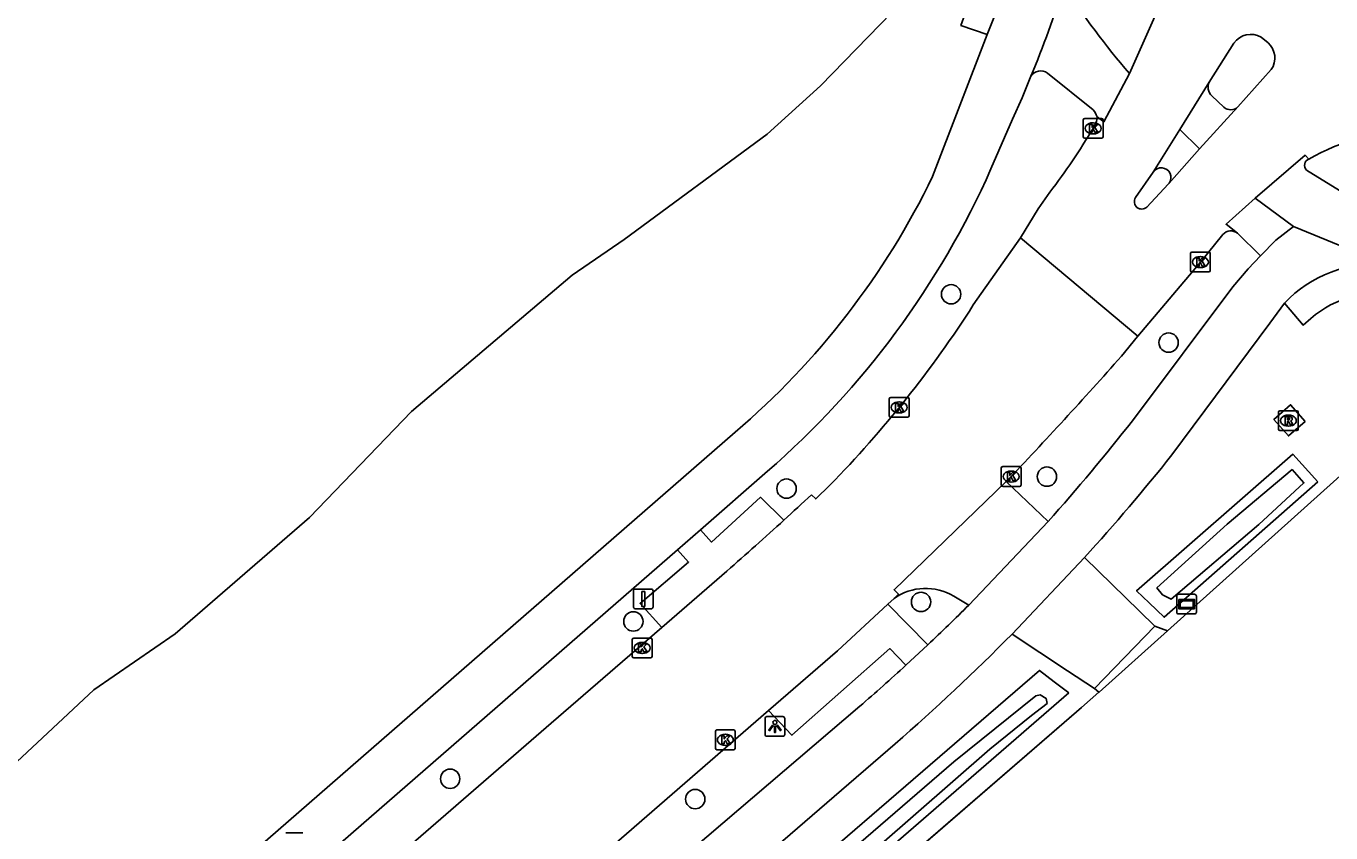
# Model space of a CAD drawing. Extents: x 156141 to 158132, y 385651 to 388399.
# Drawn here: x 156597.8 to 156663.7, y 386965.7 to 387006.5 of the extents above; entities that cross this region are included whole.
import ezdxf

# ---------------------------------------------------------------- set-up
doc = ezdxf.new("R2010")
doc.units = 0
for name, color, linetype in [('IMGEO_Boom', 7, 'Continuous'), ('IMGEO_Fietspad_gesloten', 7, 'Continuous'), ('IMGEO_Groenvoorziening', 7, 'Continuous'), ('IMGEO_Hek', 7, 'Continuous'), ('IMGEO_Kolk', 7, 'Continuous'), ('IMGEO_Lichtpunt', 7, 'Continuous'), ('IMGEO_Rijbaan_lokaal_gesloten', 7, 'Continuous'), ('IMGEO_Rijbaan_lokaal_open', 7, 'Continuous'), ('IMGEO_Rioolput', 7, 'Continuous'), ('IMGEO_Verkeersbordpaal', 7, 'Continuous'), ('IMGEO_Verklikker', 7, 'Continuous'), ('IMGEO_Voetpad_gesloten', 7, 'Continuous'), ('IMGEO_Voetpad_open', 7, 'Continuous'), ('IMGEO_Waterloop', 7, 'Continuous')]:
    doc.layers.add(name, color=color, linetype=linetype)

msp = doc.modelspace()

# ---------------------------------------------------------------- linework, layer by layer
at = {"layer": 'IMGEO_Boom'}
for centre in [(156644.548, 386992.9), (156655.536, 386990.457), (156636.235, 386983.079), (156649.389, 386983.683), (156643.028, 386977.351), (156628.495, 386976.365), (156619.241, 386968.414), (156631.62, 386967.387)]:
    msp.add_circle(centre, 0.489, dxfattribs=at)
at = {"layer": 'IMGEO_Fietspad_gesloten'}
for points in [[(156646.377, 387006.026), (156647.523, 387008.963)], [(156643.611, 386998.854), (156646.377, 387006.026)], [(156646.561, 386999.231), (156647.642, 387001.74), (156648.141, 387002.824), (156648.576, 387003.914)], [(156658.323, 387002.354), (156657.721, 387002.93)], [(156656.111, 387001.224), (156657.095, 387000.254)], [(156664.391, 386998), (156662.509, 386999.178)], [(156661.84, 386996.318), (156659.913, 386997.751)], [(156660.176, 386994.847), (156660.951, 386995.628), (156661.84, 386996.318)], [(156661.84, 386996.318), (156666.533, 386994.404)], [(156653.71, 386986.51), (156658.777, 386993.267), (156659.558, 386994.191), (156660.176, 386994.847)], [(156661.391, 386992.456), (156660.654, 386991.44), (156655.702, 386984.778)], [(156586.015, 386944.463), (156633.634, 386985.932)], [(156631.881, 386980.998), (156635.277, 386983.955)], [(156631.881, 386980.998), (156630.724, 386979.99)], [(156630.724, 386979.99), (156587.706, 386942.532)], [(156642.265, 386974.156), (156643.375, 386975.189)], [(156639.934, 386972.079), (156623.796, 386958.282)], [(156641.725, 386970.178), (156598.436, 386932.799)]]:
    msp.add_lwpolyline(points, dxfattribs=at)
for centre, radius, start, end in [((156603.797, 387022.797), 48.597, 337.13499, 342.9068), ((156682.274, 387028.839), 37.932, 212.40182, 220.79292), ((156658.122, 387003.364), 0.591, 153.78885, 227.24134), ((156658.675, 387002.751), 0.53, 228.45708, 313.14774), ((156662.741, 386999.42), 0.335, 110.32404, 226.10646), ((156607.887, 387016.124), 39.68, 310.4571, 334.19987), ((156606.354, 387017.125), 44.009, 311.08693, 336.00835), ((156665.996, 386988.061), 6.366, 85.16238, 136.3351), ((156570.5, 387051.817), 105.777, 318.27441, 321.87374), ((156566.585, 387056.168), 114.186, 317.88746, 321.30263), ((156571.535, 387051.393), 104.728, 313.3118, 314.8873), ((156565.751, 387056.928), 115.315, 311.21148, 315.23527), ((156569.597, 387053.365), 107.493, 310.87002, 312.53422)]:
    msp.add_arc(centre, radius, start, end, dxfattribs=at)
at = {"layer": 'IMGEO_Groenvoorziening'}
for points in [[(156642.164, 387007.779), (156637.947, 387003.428), (156635.247, 387000.982), (156628.039, 386995.664), (156625.4, 386993.867), (156617.286, 386986.974), (156612.136, 386981.615), (156605.346, 386975.738), (156601.235, 386972.918), (156595.267, 386967.331), (156589.128, 386961.896), (156582.611, 386956.127), (156573.932, 386948.917), (156566.855, 386943.032), (156562.908, 386939.438), (156560.207, 386939.439), (156554.538, 386945.809), (156548.555, 386953.619), (156542.644, 386960.844), (156536.4, 386968.352), (156533.608, 386972.166), (156526.591, 386980.435), (156524.337, 386983.087)], [(156673.084, 386991.685), (156655.481, 386975.893)], [(156662.427, 386986.474), (156661.584, 386985.739), (156660.853, 386986.577), (156661.696, 386987.312), (156662.427, 386986.474)], [(156663.078, 386983.415), (156661.818, 386984.811), (156653.914, 386977.919), (156654.558, 386977.299), (156655.308, 386976.577), (156663.078, 386983.415)], [(156650.496, 386972.757), (156649.761, 386973.319), (156649.013, 386973.891), (156600.277, 386931.822), (156600.879, 386931.088), (156601.534, 386930.288), (156650.496, 386972.757)], [(156652.016, 386972.784), (156651.128, 386972.023), (156601.597, 386929.14)]]:
    msp.add_lwpolyline(points, dxfattribs=at)
at = {"layer": 'IMGEO_Hek'}
for points in [[(156655.481, 386975.893), (156673.084, 386991.685)], [(156652.016, 386972.784), (156652.028, 386972.795), (156655.481, 386975.893)], [(156589.532, 386918.694), (156589.805, 386918.931), (156651.128, 386972.023), (156652.016, 386972.784)]]:
    msp.add_lwpolyline(points, dxfattribs=at)
at = {"layer": 'IMGEO_Kolk'}
for p, q in [((156651.222, 387000.858), (156651.222, 387001.71)), ((156651.297, 387001.784), (156652.149, 387001.784)), ((156651.71, 387001.564), (156651.735, 387001.564)), ((156652.223, 387001.71), (156652.223, 387000.858)), ((156652.149, 387000.784), (156651.297, 387000.784)), ((156651.733, 387001.004), (156651.708, 387001.004)), ((156656.641, 386994.1), (156656.641, 386994.952)), ((156656.716, 386995.026), (156657.568, 386995.026)), ((156657.129, 386994.806), (156657.154, 386994.806)), ((156657.642, 386994.952), (156657.642, 386994.1)), ((156657.152, 386994.246), (156657.127, 386994.246)), ((156657.568, 386994.026), (156656.716, 386994.026)), ((156641.421, 386986.757), (156641.421, 386987.609)), ((156641.496, 386987.683), (156642.348, 386987.683)), ((156642.422, 386987.609), (156642.422, 386986.757)), ((156641.932, 386986.903), (156641.907, 386986.903)), ((156641.909, 386987.463), (156641.934, 386987.463)), ((156642.348, 386986.683), (156641.496, 386986.683)), ((156647.153, 386984.188), (156648.005, 386984.188)), ((156647.078, 386983.262), (156647.078, 386984.114)), ((156647.566, 386983.968), (156647.591, 386983.968)), ((156648.079, 386984.114), (156648.079, 386983.262)), ((156648.005, 386983.188), (156647.153, 386983.188)), ((156647.589, 386983.408), (156647.564, 386983.408)), ((156628.44, 386974.6), (156628.44, 386975.452)), ((156628.515, 386975.526), (156629.367, 386975.526)), ((156628.928, 386975.306), (156628.953, 386975.306)), ((156629.441, 386975.452), (156629.441, 386974.6)), ((156629.367, 386974.526), (156628.515, 386974.526)), ((156628.951, 386974.746), (156628.926, 386974.746)), ((156632.641, 386969.956), (156632.641, 386970.808)), ((156632.716, 386970.882), (156633.568, 386970.882)), ((156633.129, 386970.662), (156633.154, 386970.662)), ((156633.642, 386970.808), (156633.642, 386969.956)), ((156633.568, 386969.882), (156632.716, 386969.882)), ((156633.152, 386970.102), (156633.127, 386970.102))]:
    msp.add_line(p, q, dxfattribs=at)
for points in [[(156651.222, 387000.858), (156651.222, 387001.71)], [(156651.297, 387001.784), (156652.149, 387001.784)], [(156651.543, 387001.484), (156651.666, 387001.484), (156651.666, 387001.333), (156651.796, 387001.484), (156651.96, 387001.484), (156651.814, 387001.333), (156651.967, 387001.084), (156651.815, 387001.084), (156651.73, 387001.248), (156651.666, 387001.181), (156651.666, 387001.084), (156651.543, 387001.084), (156651.543, 387001.484)], [(156652.223, 387001.71), (156652.223, 387000.858)], [(156652.149, 387000.784), (156651.297, 387000.784)], [(156656.641, 386994.1), (156656.641, 386994.952)], [(156656.716, 386995.026), (156657.568, 386995.026)], [(156656.962, 386994.726), (156657.085, 386994.726), (156657.085, 386994.575), (156657.215, 386994.726), (156657.379, 386994.726), (156657.233, 386994.575), (156657.386, 386994.326), (156657.234, 386994.326), (156657.149, 386994.49), (156657.085, 386994.423), (156657.085, 386994.326), (156656.962, 386994.326), (156656.962, 386994.726)], [(156657.642, 386994.952), (156657.642, 386994.1)], [(156657.568, 386994.026), (156656.716, 386994.026)], [(156641.421, 386986.757), (156641.421, 386987.609)], [(156641.496, 386987.683), (156642.348, 386987.683)], [(156642.422, 386987.609), (156642.422, 386986.757)], [(156641.742, 386987.383), (156641.865, 386987.383), (156641.865, 386987.232), (156641.995, 386987.383), (156642.159, 386987.383), (156642.013, 386987.232), (156642.166, 386986.983), (156642.014, 386986.983), (156641.929, 386987.147), (156641.865, 386987.08), (156641.865, 386986.983), (156641.742, 386986.983), (156641.742, 386987.383)], [(156642.348, 386986.683), (156641.496, 386986.683)], [(156647.153, 386984.188), (156648.005, 386984.188)], [(156647.078, 386983.262), (156647.078, 386984.114)], [(156647.399, 386983.888), (156647.522, 386983.888), (156647.522, 386983.737), (156647.652, 386983.888), (156647.816, 386983.888), (156647.67, 386983.737), (156647.823, 386983.488), (156647.671, 386983.488), (156647.586, 386983.652), (156647.522, 386983.585), (156647.522, 386983.488), (156647.399, 386983.488), (156647.399, 386983.888)], [(156648.079, 386984.114), (156648.079, 386983.262)], [(156648.005, 386983.188), (156647.153, 386983.188)], [(156628.44, 386974.6), (156628.44, 386975.452)], [(156628.515, 386975.526), (156629.367, 386975.526)], [(156628.761, 386975.226), (156628.884, 386975.226), (156628.884, 386975.075), (156629.014, 386975.226), (156629.178, 386975.226), (156629.032, 386975.075), (156629.185, 386974.826), (156629.033, 386974.826), (156628.948, 386974.99), (156628.884, 386974.923), (156628.884, 386974.826), (156628.761, 386974.826), (156628.761, 386975.226)], [(156629.441, 386975.452), (156629.441, 386974.6)], [(156629.367, 386974.526), (156628.515, 386974.526)], [(156632.641, 386969.956), (156632.641, 386970.808)], [(156632.716, 386970.882), (156633.568, 386970.882)], [(156632.962, 386970.582), (156633.085, 386970.582), (156633.085, 386970.431), (156633.215, 386970.582), (156633.379, 386970.582), (156633.233, 386970.431), (156633.386, 386970.182), (156633.234, 386970.182), (156633.149, 386970.346), (156633.085, 386970.279), (156633.085, 386970.182), (156632.962, 386970.182), (156632.962, 386970.582)], [(156633.642, 386970.808), (156633.642, 386969.956)], [(156633.568, 386969.882), (156632.716, 386969.882)]]:
    msp.add_lwpolyline(points, dxfattribs=at)
for centre, start, end in [((156651.299, 387001.708), 91.55205, 178.44795), ((156651.299, 387001.708), 91.55205, 178.44795), ((156652.147, 387001.708), 1.55205, 88.44795), ((156652.147, 387001.708), 1.55205, 88.44795), ((156651.299, 387000.86), 181.55205, 268.44795), ((156651.299, 387000.86), 181.55205, 268.44795), ((156652.147, 387000.86), 271.55205, 358.44795), ((156652.147, 387000.86), 271.55205, 358.44795), ((156656.718, 386994.95), 91.55205, 178.44795), ((156656.718, 386994.95), 91.55205, 178.44795), ((156657.566, 386994.95), 1.55205, 88.44795), ((156657.566, 386994.95), 1.55205, 88.44795), ((156656.718, 386994.102), 181.55205, 268.44795), ((156656.718, 386994.102), 181.55205, 268.44795), ((156657.566, 386994.102), 271.55205, 358.44795), ((156657.566, 386994.102), 271.55205, 358.44795), ((156641.498, 386987.607), 91.55205, 178.44795), ((156641.498, 386987.607), 91.55205, 178.44795), ((156642.346, 386987.607), 1.55205, 88.44795), ((156642.346, 386987.607), 1.55205, 88.44795), ((156641.498, 386986.759), 181.55205, 268.44795), ((156641.498, 386986.759), 181.55205, 268.44795), ((156642.346, 386986.759), 271.55205, 358.44795), ((156642.346, 386986.759), 271.55205, 358.44795), ((156647.155, 386984.112), 91.55205, 178.44795), ((156647.155, 386984.112), 91.55205, 178.44795), ((156648.003, 386984.112), 1.55205, 88.44795), ((156648.003, 386984.112), 1.55205, 88.44795), ((156647.155, 386983.264), 181.55205, 268.44795), ((156647.155, 386983.264), 181.55205, 268.44795), ((156648.003, 386983.264), 271.55205, 358.44795), ((156648.003, 386983.264), 271.55205, 358.44795), ((156628.517, 386975.45), 91.55205, 178.44795), ((156628.517, 386975.45), 91.55205, 178.44795), ((156629.365, 386975.45), 1.55205, 88.44795), ((156629.365, 386975.45), 1.55205, 88.44795), ((156628.517, 386974.602), 181.55205, 268.44795), ((156628.517, 386974.602), 181.55205, 268.44795), ((156629.365, 386974.602), 271.55205, 358.44795), ((156629.365, 386974.602), 271.55205, 358.44795), ((156632.718, 386970.806), 91.55205, 178.44795), ((156632.718, 386970.806), 91.55205, 178.44795), ((156633.566, 386970.806), 1.55205, 88.44795), ((156633.566, 386970.806), 1.55205, 88.44795), ((156632.718, 386969.958), 181.55205, 268.44795), ((156632.718, 386969.958), 181.55205, 268.44795), ((156633.566, 386969.958), 271.55205, 358.44795), ((156633.566, 386969.958), 271.55205, 358.44795)]:
    msp.add_arc(centre, 0.0765, start, end, dxfattribs=at)
for centre, major_axis, ratio, start_param, end_param in [((156651.709, 387001.284), (-0.387, 0.002), 0.722429, 4.712389, 7.853982), ((156651.734, 387001.284), (-0.39, 0.002), 0.717154, 1.570796, 4.712389), ((156657.128, 386994.526), (-0.387, 0.002), 0.722429, 4.712389, 7.853982), ((156657.153, 386994.526), (-0.39, 0.002), 0.717154, 1.570796, 4.712389), ((156641.908, 386987.183), (-0.387, 0.002), 0.722429, 4.712389, 7.853982), ((156641.933, 386987.183), (-0.39, 0.002), 0.717154, 1.570796, 4.712389), ((156647.565, 386983.688), (-0.387, 0.002), 0.722429, 4.712389, 7.853982), ((156647.59, 386983.688), (-0.39, 0.002), 0.717154, 1.570796, 4.712389), ((156628.927, 386975.026), (-0.387, 0.002), 0.722429, 4.712389, 7.853982), ((156628.952, 386975.026), (-0.39, 0.002), 0.717154, 1.570796, 4.712389), ((156633.128, 386970.382), (-0.387, 0.002), 0.722429, 4.712389, 7.853982), ((156633.153, 386970.382), (-0.39, 0.002), 0.717154, 1.570796, 4.712389)]:
    msp.add_ellipse(centre, major_axis=major_axis, ratio=ratio, start_param=start_param, end_param=end_param, dxfattribs=at)
at = {"layer": 'IMGEO_Lichtpunt'}
for p, q in [((156635.149, 386971.465), (156635.149, 386970.658)), ((156635.149, 386971.465), (156635.149, 386970.658)), ((156636.051, 386971.56), (156635.243, 386971.56)), ((156636.051, 386971.56), (156635.243, 386971.56)), ((156636.145, 386970.658), (156636.145, 386971.465)), ((156636.145, 386970.658), (156636.145, 386971.465)), ((156635.243, 386970.564), (156636.051, 386970.564)), ((156635.243, 386970.564), (156636.051, 386970.564))]:
    msp.add_line(p, q, dxfattribs=at)
for points in [[(156635.523, 386971.129), (156635.562, 386971.101), (156635.374, 386970.839), (156635.336, 386970.866), (156635.523, 386971.129)], [(156635.625, 386971.081), (156635.672, 386971.081), (156635.672, 386970.759), (156635.625, 386970.759), (156635.625, 386971.081)], [(156635.735, 386971.101), (156635.773, 386971.128), (156635.96, 386970.866), (156635.921, 386970.838), (156635.735, 386971.101)]]:
    msp.add_lwpolyline(points, dxfattribs=at)
msp.add_circle((156635.648, 386971.263), 0.0994, dxfattribs=at)
for centre, start, end in [((156635.243, 386971.465), 90, 180), ((156635.243, 386971.465), 90, 180), ((156636.051, 386971.465), 0, 90), ((156636.051, 386971.465), 0, 90), ((156635.243, 386970.658), 180, 270), ((156635.243, 386970.658), 180, 270), ((156636.051, 386970.658), 270, 0), ((156636.051, 386970.658), 270, 360)]:
    msp.add_arc(centre, 0.0946, start, end, dxfattribs=at)
at = {"layer": 'IMGEO_Rijbaan_lokaal_gesloten'}
for points in [[(156654.977, 387007.232), (156653.557, 387004.057)], [(156657.592, 387003.625), (156658.827, 387005.594)], [(156660.211, 387005.885), (156660.558, 387005.613)], [(156653.557, 387004.057), (156652.268, 387001.617), (156651.919, 387001.873)], [(156660.714, 387004.25), (156659.037, 387002.364)], [(156656.111, 387001.224), (156657.592, 387003.625)], [(156659.037, 387002.364), (156657.095, 387000.254)], [(156654.758, 386999.066), (156656.111, 387001.224)], [(156657.095, 387000.254), (156655.556, 386998.506)], [(156659.913, 386997.751), (156662.436, 386999.925), (156662.625, 386999.734)], [(156653.867, 386997.783), (156654.758, 386999.066)], [(156649.543, 386998.061), (156648.948, 386997.21), (156648.051, 386995.758)], [(156655.556, 386998.506), (156655.514, 386998.458), (156654.434, 386997.308)], [(156659.016, 386995.988), (156658.436, 386996.441), (156659.913, 386997.751)], [(156645.669, 386992.359), (156648.051, 386995.758)], [(156648.051, 386995.758), (156653.983, 386990.775)], [(156653.983, 386990.775), (156657.142, 386994.526), (156658.28, 386995.925)], [(156653.983, 386990.775), (156653.968, 386990.757), (156653.148, 386989.771)], [(156637.497, 386982.769), (156637.707, 386982.557), (156638.415, 386983.25)], [(156647.327, 386983.43), (156641.67, 386977.964), (156641.887, 386977.738), (156641.672, 386977.531)], [(156629.928, 386976.06), (156633.219, 386978.909)], [(156641.359, 386977.243), (156638.803, 386974.889), (156635.321, 386971.863)], [(156641.359, 386977.243), (156641.672, 386977.531)], [(156589.23, 386940.745), (156595.617, 386946.291), (156608.255, 386957.284), (156624.346, 386971.227), (156629.928, 386976.06)], [(156621.999, 386960.286), (156635.321, 386971.863)]]:
    msp.add_lwpolyline(points, dxfattribs=at)
for centre, radius, start, end in [((156675.597, 387020.358), 15.001, 133.93925, 309.15005), ((156659.677, 387004.986), 1.045, 59.29917, 144.44894), ((156659.871, 387004.844), 1.031, 324.82906, 48.22951), ((156650.878, 387001.892), 1.041, 324.24451, 358.94397), ((156619.875, 387020.477), 37.184, 322.92684, 328.92523), ((156668.487, 386989.344), 11.93, 92.94203, 119.43248), ((156654.177, 386997.577), 0.372, 146.46788, 313.62344), ((156658.683, 386995.548), 0.552, 52.8969, 136.88804), ((156598.429, 387022.536), 56.055, 315.50592, 327.42958), ((156490.138, 387133.571), 217.372, 316.31376, 318.58275), ((156513.08, 387116.743), 182.834, 312.28762, 312.88179), ((156510.511, 387119.04), 186.264, 311.20752, 312.39678)]:
    msp.add_arc(centre, radius, start, end, dxfattribs=at)
at = {"layer": 'IMGEO_Rijbaan_lokaal_open'}
for points in [[(156647.327, 386983.43), (156649.446, 386981.415)], [(156645.443, 386977.193), (156649.446, 386981.415)], [(156647.625, 386975.723), (156651.291, 386979.596)], [(156651.291, 386979.596), (156654.065, 386976.889), (156654.843, 386976.13)], [(156644.679, 386977.643), (156645.443, 386977.193)], [(156651.787, 386972.974), (156650.427, 386973.872), (156647.625, 386975.723)], [(156651.787, 386972.974), (156654.843, 386976.13)], [(156655.481, 386975.893), (156652.028, 386972.795), (156652.016, 386972.784)], [(156654.843, 386976.13), (156655.481, 386975.893)], [(156652.016, 386972.784), (156651.787, 386972.974)]]:
    msp.add_lwpolyline(points, dxfattribs=at)
msp.add_arc((156643.261, 386975.282), 2.754, 59.01838, 125.24778, dxfattribs=at)
at = {"layer": 'IMGEO_Rioolput'}
for p, q in [((156661.085, 386986.087), (156661.085, 386986.939)), ((156661.16, 386987.013), (156662.012, 386987.013)), ((156662.086, 386986.939), (156662.086, 386986.087)), ((156661.596, 386986.233), (156661.571, 386986.233)), ((156661.573, 386986.793), (156661.598, 386986.793)), ((156662.012, 386986.013), (156661.16, 386986.013)), ((156610.947, 386965.679), (156611.799, 386965.679))]:
    msp.add_line(p, q, dxfattribs=at)
for points in [[(156661.085, 386986.087), (156661.085, 386986.939)], [(156661.16, 386987.013), (156662.012, 386987.013)], [(156662.086, 386986.939), (156662.086, 386986.087)], [(156661.674, 386986.711), (156661.422, 386986.713), (156661.422, 386986.313)], [(156661.422, 386986.313), (156661.546, 386986.313), (156661.546, 386986.475), (156661.557, 386986.475)], [(156661.6, 386986.632), (156661.546, 386986.632), (156661.546, 386986.551)], [(156661.546, 386986.551), (156661.598, 386986.551)], [(156661.604, 386986.446), (156661.675, 386986.313), (156661.815, 386986.313), (156661.75, 386986.439)], [(156662.012, 386986.013), (156661.16, 386986.013)], [(156610.947, 386965.679), (156611.799, 386965.679)]]:
    msp.add_lwpolyline(points, dxfattribs=at)
for centre, radius, start, end in [((156661.162, 386986.937), 0.0765, 91.55205, 178.44795), ((156661.162, 386986.937), 0.0765, 91.55205, 178.44795), ((156662.01, 386986.937), 0.0765, 1.55205, 88.44795), ((156662.01, 386986.937), 0.0765, 1.55205, 88.44795), ((156661.556, 386986.422), 0.0533, 26.02933, 88.69889), ((156661.582, 386986.74), 0.19, 274.7715, 282.96867), ((156661.606, 386986.536), 0.0964, 77.00612, 93.18647), ((156661.62, 386986.593), 0.0378, 276.66336, 79.67722), ((156661.673, 386986.601), 0.109, 350.36119, 89.41601), ((156661.671, 386986.601), 0.112, 277.58423, 350.98172), ((156661.655, 386986.386), 0.108, 29.51342, 73.79051), ((156661.162, 386986.089), 0.0765, 181.55205, 268.44795), ((156661.162, 386986.089), 0.0765, 181.55205, 268.44795), ((156662.01, 386986.089), 0.0765, 271.55205, 358.44795), ((156662.01, 386986.089), 0.0765, 271.55205, 358.44795)]:
    msp.add_arc(centre, radius, start, end, dxfattribs=at)
for centre, major_axis, ratio, start_param, end_param in [((156661.572, 386986.513), (-0.387, 0.002), 0.722429, 4.712389, 7.853982), ((156661.597, 386986.513), (-0.39, 0.002), 0.717154, 1.570796, 4.712389)]:
    msp.add_ellipse(centre, major_axis=major_axis, ratio=ratio, start_param=start_param, end_param=end_param, dxfattribs=at)
at = {"layer": 'IMGEO_Verkeersbordpaal'}
for p, q in [((156628.5, 386977.103), (156628.5, 386977.903)), ((156628.5, 386977.903), (156628.5, 386977.103)), ((156628.6, 386978.003), (156629.39, 386978.003)), ((156629.39, 386978.003), (156628.6, 386978.003)), ((156629.49, 386977.903), (156629.49, 386977.103)), ((156629.49, 386977.103), (156629.49, 386977.903)), ((156629.39, 386977.003), (156628.6, 386977.003)), ((156628.6, 386977.003), (156629.39, 386977.003))]:
    msp.add_line(p, q, dxfattribs=at)
msp.add_lwpolyline([(156628.92, 386977.878), (156629.07, 386977.878), (156629.07, 386977.128), (156628.92, 386977.128), (156628.92, 386977.878)], dxfattribs=at)
for centre, start, end in [((156628.6, 386977.903), 90, 180), ((156628.6, 386977.903), 90, 180), ((156629.39, 386977.903), 0, 90), ((156629.39, 386977.903), 360, 90), ((156628.6, 386977.103), 180, 270), ((156628.6, 386977.103), 180, 270), ((156629.39, 386977.103), 270, 0), ((156629.39, 386977.103), 270, 0)]:
    msp.add_arc(centre, 0.1, start, end, dxfattribs=at)
at = {"layer": 'IMGEO_Verklikker'}
for p, q in [((156655.947, 386976.843), (156655.947, 386977.643)), ((156655.947, 386977.643), (156655.947, 386976.843)), ((156656.047, 386977.743), (156656.837, 386977.743)), ((156656.837, 386977.743), (156656.047, 386977.743)), ((156656.937, 386977.643), (156656.937, 386976.843)), ((156656.937, 386976.843), (156656.937, 386977.643)), ((156656.837, 386976.743), (156656.047, 386976.743)), ((156656.047, 386976.743), (156656.837, 386976.743))]:
    msp.add_line(p, q, dxfattribs=at)
for points in [[(156656.048, 386977.475), (156656.836, 386977.475), (156656.836, 386977.011), (156656.048, 386977.011), (156656.048, 386977.475)], [(156656.113, 386977.41), (156656.113, 386977.076), (156656.771, 386977.076), (156656.771, 386977.41), (156656.113, 386977.41)]]:
    msp.add_lwpolyline(points, dxfattribs=at)
for centre, start, end in [((156656.047, 386977.643), 90, 180), ((156656.047, 386977.643), 90, 180), ((156656.837, 386977.643), 0, 90), ((156656.837, 386977.643), 360, 90), ((156656.047, 386976.843), 180, 270), ((156656.047, 386976.843), 180, 270), ((156656.837, 386976.843), 270, 0), ((156656.837, 386976.843), 270, 0)]:
    msp.add_arc(centre, 0.1, start, end, dxfattribs=at)
at = {"layer": 'IMGEO_Voetpad_gesloten'}
msp.add_arc((156655.169, 386998.804), 0.488, 322.39023, 147.49091, dxfattribs=at)
at = {"layer": 'IMGEO_Voetpad_open'}
for points in [[(156646.377, 387006.026), (156645.046, 387006.482), (156646.239, 387009.801)], [(156649.412, 387004.068), (156651.731, 387002.215)], [(156659.016, 386995.988), (156660.176, 386994.847)], [(156661.391, 386992.456), (156662.333, 386991.338), (156662.725, 386991.678)], [(156636.101, 386981.486), (156634.926, 386982.643), (156632.435, 386980.373), (156631.881, 386980.998)], [(156630.724, 386979.99), (156631.285, 386979.367), (156628.833, 386977.276), (156629.928, 386976.06)], [(156643.375, 386975.189), (156641.359, 386977.243)], [(156635.321, 386971.863), (156636.506, 386970.618), (156641.457, 386974.997), (156642.265, 386974.156)]]:
    msp.add_lwpolyline(points, dxfattribs=at)
for centre, radius, start, end in [((156649.061, 387003.629), 0.562, 51.29808, 149.57687), ((156650.331, 387001.223), 1.716, 22.26903, 35.32683), ((156666.057, 386987.878), 5.054, 76.92813, 131.24676)]:
    msp.add_arc(centre, radius, start, end, dxfattribs=at)
at = {"layer": 'IMGEO_Waterloop'}
for points in [[(156658.49, 386981.287), (156654.947, 386978.069), (156655.228, 386977.712), (156655.661, 386977.493), (156660.096, 386981.271), (156662.368, 386983.365), (156661.772, 386984.038), (156658.49, 386981.287)], [(156648.612, 386971.616), (156649.108, 386972.006), (156649.4, 386972.223), (156649.345, 386972.478), (156649.051, 386972.649), (156648.836, 386972.605), (156644.687, 386969.279), (156636.529, 386962.227), (156618.626, 386946.776), (156603.415, 386933.691), (156601.11, 386931.813), (156601.199, 386931.465), (156601.469, 386931.202), (156601.765, 386931.274), (156604.538, 386933.628), (156619.05, 386946.25), (156639.019, 386963.373), (156646.5, 386969.905), (156648.612, 386971.616)]]:
    msp.add_lwpolyline(points, dxfattribs=at)

doc.saveas('drawing.dxf')
